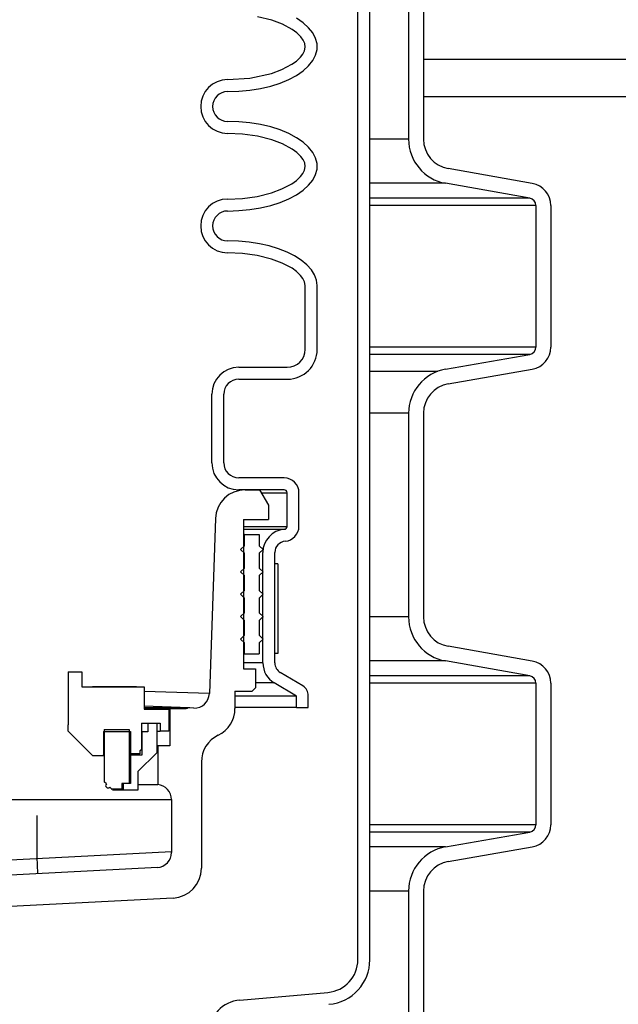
# Model space of a CAD drawing. Extents: x 1529 to 4201, y -422 to 622.
# Tile 415 of 460: x 3723 to 3728, y 488 to 496. Entities that reach past the tile are written whole.
import ezdxf

# ---------------------------------------------------------------- set-up
doc = ezdxf.new("R2010")
doc.units = 0
doc.header["$MEASUREMENT"] = 0
doc.layers.add('SPILL-BUCKET', color=1, linetype='CONTINUOUS')
doc.layers.add('TANK-SLAB', color=6, linetype='CONTINUOUS')

msp = doc.modelspace()

# ---------------------------------------------------------------- linework, layer by layer
at = {"layer": 'SPILL-BUCKET', "color": 1, "linetype": 'Continuous'}
for p, q in [((3726.05025, 488.25874), (3726.05025, 502.4563)), ((3726.15018, 488.25874), (3726.15018, 502.4563)), ((3726.47433, 496.8281), (3726.47433, 495.12461)), ((3726.59925, 496.8281), (3726.59925, 495.12461)), ((3725.33078, 496.11935), (3725.20952, 496.14999)), ((3725.41875, 496.08636), (3725.33078, 496.11935)), ((3725.59316, 496.09869), (3725.53784, 496.13676)), ((3725.6385, 496.05745), (3725.59316, 496.09869)), ((3725.50148, 496.04159), (3725.41875, 496.08636)), ((3725.53953, 496.01363), (3725.50148, 496.04159)), ((3725.57329, 495.98056), (3725.53953, 496.01363)), ((3725.67315, 496.0137), (3725.6385, 496.05745)), ((3725.69656, 495.96811), (3725.67315, 496.0137)), ((3725.59219, 495.95467), (3725.57329, 495.98056)), ((3725.60542, 495.92587), (3725.59219, 495.95467)), ((3725.60986, 495.8951), (3725.60542, 495.92587)), ((3725.70836, 495.92142), (3725.69656, 495.96811)), ((3725.58924, 495.83634), (3725.60367, 495.86457)), ((3725.60367, 495.86457), (3725.60986, 495.8951)), ((3725.69656, 495.82767), (3725.70836, 495.87436)), ((3725.70836, 495.87436), (3725.70836, 495.92142)), ((3725.49717, 495.75141), (3725.53549, 495.77888)), ((3725.53549, 495.77888), (3725.56976, 495.81121)), ((3725.56976, 495.81121), (3725.58924, 495.83634)), ((3725.6385, 495.73834), (3725.67315, 495.78209)), ((3725.67315, 495.78209), (3725.69656, 495.82767)), ((3725.14578, 495.63525), (3725.32635, 495.67505)), ((3725.32635, 495.67505), (3725.41424, 495.70749)), ((3725.41424, 495.70749), (3725.49717, 495.75141)), ((3725.53784, 495.65902), (3725.59316, 495.6971)), ((3725.59316, 495.6971), (3725.6385, 495.73834)), ((3724.96035, 495.62308), (3725.14578, 495.63525)), ((3725.32141, 495.5695), (3725.40088, 495.59472)), ((3725.40088, 495.59472), (3725.47341, 495.62472)), ((3725.47341, 495.62472), (3725.53784, 495.65902)), ((3724.96035, 495.52315), (3725.05428, 495.52611)), ((3725.05428, 495.52611), (3725.14674, 495.53492)), ((3725.14674, 495.53492), (3725.23625, 495.54947)), ((3725.23625, 495.54947), (3725.32141, 495.5695)), ((3725.05428, 495.27037), (3724.96035, 495.27332)), ((3725.14674, 495.26155), (3725.05428, 495.27037)), ((3725.23625, 495.247), (3725.14674, 495.26155)), ((3725.32141, 495.22697), (3725.23625, 495.247)), ((3725.40088, 495.20175), (3725.32141, 495.22697)), ((3725.47341, 495.17175), (3725.40088, 495.20175)), ((3725.08571, 495.16796), (3724.96035, 495.17339)), ((3725.20952, 495.15068), (3725.08571, 495.16796)), ((3725.33078, 495.12003), (3725.20952, 495.15068)), ((3725.41875, 495.08704), (3725.33078, 495.12003)), ((3725.53784, 495.13745), (3725.47341, 495.17175)), ((3725.59316, 495.09937), (3725.53784, 495.13745)), ((3725.6385, 495.05814), (3725.59316, 495.09937)), ((3725.50148, 495.04227), (3725.41875, 495.08704)), ((3725.53953, 495.01431), (3725.50148, 495.04227)), ((3725.67315, 495.01438), (3725.6385, 495.05814)), ((3725.57329, 494.98125), (3725.53953, 495.01431)), ((3725.59219, 494.95536), (3725.57329, 494.98125)), ((3725.60542, 494.92656), (3725.59219, 494.95536)), ((3725.69656, 494.9688), (3725.67315, 495.01438)), ((3725.70836, 494.92211), (3725.69656, 494.9688)), ((3725.58924, 494.83703), (3725.60367, 494.86525)), ((3725.60367, 494.86525), (3725.60986, 494.89579)), ((3725.60986, 494.89579), (3725.60542, 494.92656)), ((3725.69656, 494.82836), (3725.70836, 494.87505)), ((3725.70836, 494.87505), (3725.70836, 494.92211)), ((3727.50931, 494.75451), (3726.8057, 494.87858)), ((3725.49717, 494.75209), (3725.53549, 494.77956)), ((3725.53549, 494.77956), (3725.56976, 494.81189)), ((3725.56976, 494.81189), (3725.58924, 494.83703)), ((3725.6385, 494.73902), (3725.67315, 494.78278)), ((3725.67315, 494.78278), (3725.69656, 494.82836)), ((3725.32635, 494.67573), (3725.41424, 494.70818)), ((3725.41424, 494.70818), (3725.49717, 494.75209)), ((3725.53784, 494.6597), (3725.59316, 494.69778)), ((3725.59316, 494.69778), (3725.6385, 494.73902)), ((3727.48762, 494.63149), (3726.78401, 494.75556)), ((3724.96035, 494.62377), (3725.08447, 494.62905)), ((3725.08447, 494.62905), (3725.20656, 494.64588)), ((3725.20656, 494.64588), (3725.32635, 494.67573)), ((3725.40088, 494.5954), (3725.47341, 494.6254)), ((3725.47341, 494.6254), (3725.53784, 494.6597)), ((3724.96035, 494.52383), (3725.05428, 494.52679)), ((3725.05428, 494.52679), (3725.14674, 494.5356)), ((3725.14674, 494.5356), (3725.23625, 494.55015)), ((3725.23625, 494.55015), (3725.32141, 494.57019)), ((3725.32141, 494.57019), (3725.40088, 494.5954)), ((3727.53923, 494.56999), (3727.53923, 493.38546)), ((3727.66415, 494.56999), (3727.66415, 493.38546)), ((3725.05069, 494.27127), (3724.96035, 494.274)), ((3725.13971, 494.26311), (3725.05069, 494.27127)), ((3725.22612, 494.24965), (3725.13971, 494.26311)), ((3725.30865, 494.23108), (3725.22612, 494.24965)), ((3725.3861, 494.20767), (3725.30865, 494.23108)), ((3725.45735, 494.17976), (3725.3861, 494.20767)), ((3725.08497, 494.16876), (3724.96035, 494.17407)), ((3725.20783, 494.15173), (3725.08497, 494.16876)), ((3725.32869, 494.12137), (3725.20783, 494.15173)), ((3725.41671, 494.08863), (3725.32869, 494.12137)), ((3725.52135, 494.14776), (3725.45735, 494.17976)), ((3725.57716, 494.11214), (3725.52135, 494.14776)), ((3725.62398, 494.07341), (3725.57716, 494.11214)), ((3725.49942, 494.0443), (3725.41671, 494.08863)), ((3725.5376, 494.01657), (3725.49942, 494.0443)), ((3725.66113, 494.03215), (3725.62398, 494.07341)), ((3725.68806, 493.98894), (3725.66113, 494.03215)), ((3725.57159, 493.98389), (3725.5376, 494.01657)), ((3725.59077, 493.95852), (3725.57159, 493.98389)), ((3725.6046, 493.93017), (3725.59077, 493.95852)), ((3725.70437, 493.94443), (3725.68806, 493.98894)), ((3725.6099, 493.89926), (3725.6046, 493.93017)), ((3725.6099, 493.36595), (3725.6099, 493.89926)), ((3725.70983, 493.89926), (3725.70437, 493.94443)), ((3725.70983, 493.36595), (3725.70983, 493.89926)), ((3726.78401, 493.19988), (3727.48762, 493.32395)), ((3725.05343, 493.21605), (3725.46001, 493.21605)), ((3726.8057, 493.07687), (3727.50931, 493.20093)), ((3725.05343, 493.11612), (3725.46001, 493.11612)), ((3724.82859, 492.41585), (3724.82859, 492.99121)), ((3724.92852, 492.41585), (3724.92852, 492.99121)), ((3726.47433, 492.83083), (3726.47433, 491.12735)), ((3726.59925, 492.83083), (3726.59925, 491.12735)), ((3725.43255, 492.29093), (3725.05343, 492.29093)), ((3725.43255, 492.191), (3725.05343, 492.191)), ((3725.45753, 491.88496), (3725.45753, 492.16602)), ((3725.55746, 491.88496), (3725.55746, 492.16602)), ((3725.0924, 491.94117), (3725.0924, 490.69203)), ((3725.25579, 490.74218), (3725.25579, 491.66701)), ((3725.35573, 490.74218), (3725.35573, 491.66701)), ((3727.50931, 490.75725), (3726.8057, 490.88131)), ((3727.48762, 490.63423), (3726.78401, 490.75829)), ((3723.62691, 490.66885), (3723.62691, 490.22416)), ((3723.62691, 490.66885), (3723.74183, 490.66885)), ((3723.74183, 490.66885), (3723.74183, 490.54125)), ((3725.0924, 490.69203), (3725.19396, 490.69203)), ((3725.19396, 490.69203), (3725.19396, 490.53373)), ((3725.58984, 490.54932), (3725.40142, 490.66172)), ((3725.5356, 490.46532), (3725.35022, 490.5759)), ((3727.53923, 490.57272), (3727.53923, 489.38819)), ((3727.66415, 490.57272), (3727.66415, 489.38819)), ((3723.74183, 490.54125), (3724.26147, 490.54125)), ((3724.19902, 490.54144), (3723.8318, 490.54144)), ((3724.19902, 490.54144), (3724.22785, 490.54142)), ((3724.26147, 490.54125), (3724.26147, 490.35407)), ((3725.0222, 490.50465), (3725.16489, 490.50465)), ((3725.0222, 490.50465), (3725.0222, 490.3615)), ((3725.19396, 490.53373), (3725.16489, 490.50465)), ((3725.5356, 490.36856), (3725.5356, 490.46532)), ((3725.63553, 490.36856), (3725.63553, 490.46887)), ((3724.26147, 490.38171), (3724.26147, 490.35407)), ((3724.26147, 490.35407), (3724.47008, 490.35407)), ((3724.47008, 490.35407), (3724.47008, 490.1722)), ((3725.5356, 490.36856), (3725.63553, 490.36856)), ((3724.24149, 490.23915), (3724.24149, 490.01439)), ((3724.24149, 490.23915), (3724.33567, 490.23915)), ((3724.29345, 490.23915), (3724.3674, 490.23915)), ((3724.29345, 490.23915), (3724.29345, 490.1642)), ((3724.36565, 490.23915), (3724.39763, 490.23915)), ((3724.3674, 490.23915), (3724.3674, 489.98932)), ((3724.39763, 490.23915), (3724.39763, 490.1722)), ((3723.62691, 490.1702), (3723.62691, 490.22416)), ((3723.83277, 489.96434), (3723.62691, 490.1702)), ((3723.92121, 490.1692), (3724.14755, 490.1692)), ((3723.92121, 490.1692), (3723.92121, 489.96434)), ((3723.9292, 490.18419), (3724.13656, 490.18419)), ((3723.9292, 490.18419), (3723.9292, 489.74699)), ((3724.13656, 490.18419), (3724.13656, 489.7325)), ((3724.14755, 490.1692), (3724.14755, 489.98133)), ((3724.24336, 490.1642), (3724.24148, 490.1642)), ((3724.24399, 490.1642), (3724.24336, 490.1642)), ((3724.29345, 490.1642), (3724.24399, 490.1642)), ((3724.24399, 490.1642), (3724.24399, 489.96933)), ((3724.36741, 490.1722), (3724.39005, 490.1722)), ((3724.39005, 490.1722), (3724.39763, 490.1722)), ((3724.47008, 490.1722), (3724.39763, 490.1722)), ((3724.24149, 490.01439), (3724.2275, 490.00631)), ((3724.2275, 490.00631), (3724.2275, 489.98133)), ((3723.92121, 489.96434), (3723.83277, 489.96434)), ((3723.86282, 489.96434), (3723.84484, 489.96434)), ((3723.92121, 489.97132), (3723.91423, 489.96434)), ((3724.1448, 489.96933), (3724.13655, 489.96933)), ((3724.13657, 489.98133), (3724.1448, 489.98133)), ((3724.1448, 489.98133), (3724.14755, 489.98133)), ((3724.14755, 489.96933), (3724.1448, 489.96933)), ((3724.2275, 489.98133), (3724.14755, 489.98133)), ((3724.24399, 489.96933), (3724.14755, 489.96933)), ((3724.15719, 489.96933), (3724.14755, 489.96583)), ((3724.14755, 489.96933), (3724.14755, 489.7325)), ((3724.3674, 489.98932), (3724.21026, 489.83218)), ((3724.74114, 489.9122), (3724.74114, 489.02416)), ((3724.21026, 489.83218), (3724.21026, 489.67703)), ((3723.92889, 489.74699), (3723.92795, 489.74699)), ((3723.9292, 489.74699), (3723.92889, 489.74699)), ((3723.9463, 489.72989), (3723.9292, 489.74699)), ((3723.94598, 489.72989), (3723.94504, 489.72989)), ((3723.9463, 489.72989), (3723.94598, 489.72989)), ((3723.99166, 489.68453), (3723.97456, 489.70163)), ((3723.99041, 489.68453), (3723.99134, 489.68453)), ((3723.99134, 489.68453), (3723.99166, 489.68453)), ((3724.0756, 489.68453), (3723.99166, 489.68453)), ((3724.04615, 489.67703), (3723.99787, 489.67703)), ((3724.07566, 489.67703), (3724.04615, 489.67703)), ((3724.13656, 489.7325), (3724.0756, 489.7325)), ((3724.0756, 489.7325), (3724.0756, 489.68453)), ((3724.08559, 489.67703), (3724.07566, 489.67703)), ((3724.08559, 489.7325), (3724.08559, 489.67703)), ((3724.14755, 489.7325), (3724.08559, 489.7325)), ((3724.21026, 489.67703), (3724.08559, 489.67703)), ((3724.21026, 489.72354), (3724.26898, 489.72354)), ((3726.78401, 489.20262), (3727.48762, 489.32668)), ((3726.8057, 489.0796), (3727.50931, 489.20367)), ((3724.50439, 488.77467), (3722.74568, 488.6825)), ((3726.47433, 488.83357), (3726.47433, 487.62974)), ((3726.59925, 488.83357), (3726.59925, 487.62974)), ((3725.06337, 487.92058), (3725.79939, 487.98498))]:
    msp.add_line(p, q, dxfattribs=at)
at = {"layer": 'SPILL-BUCKET', "color": 7}
for p, q in [((3726.47433, 495.12461), (3726.15018, 495.12461)), ((3726.78401, 494.75556), (3726.15018, 494.75556)), ((3727.48762, 494.6315), (3726.15018, 494.6315)), ((3727.53923, 494.56999), (3726.15018, 494.56999)), ((3727.53923, 493.38546), (3726.15018, 493.38546)), ((3727.48762, 493.32395), (3726.15018, 493.32395)), ((3726.71758, 493.18175), (3726.15018, 493.18175)), ((3726.47433, 492.83083), (3726.15018, 492.83083)), ((3726.47433, 491.12735), (3726.15018, 491.12735)), ((3725.25579, 490.74218), (3725.0924, 490.74218)), ((3726.78401, 490.75829), (3726.15018, 490.75829)), ((3725.35022, 490.5759), (3725.19396, 490.5759)), ((3727.48762, 490.63423), (3726.15018, 490.63423)), ((3727.53923, 490.57272), (3726.15018, 490.57272)), ((3725.5356, 490.46532), (3725.0222, 490.46532)), ((3725.5356, 490.36856), (3725.0222, 490.36856)), ((3727.53923, 489.38819), (3726.15018, 489.38819)), ((3727.48762, 489.32668), (3726.15018, 489.32668)), ((3726.78401, 489.20262), (3726.15018, 489.20262)), ((3726.47433, 488.83357), (3726.15018, 488.83357))]:
    msp.add_line(p, q, dxfattribs=at)
at = {"layer": 'SPILL-BUCKET', "linetype": 'Continuous'}
for p, q in [((3725.10879, 492.191), (3725.22831, 492.191)), ((3725.22831, 492.191), (3725.30326, 492.06119)), ((3725.24287, 492.16602), (3725.30819, 492.16602)), ((3725.30819, 492.16602), (3725.36181, 492.16602)), ((3725.36181, 492.16602), (3725.40363, 492.16602)), ((3725.40363, 492.16602), (3725.43355, 492.16602)), ((3725.43355, 492.16602), (3725.45153, 492.16602)), ((3725.45153, 492.16602), (3725.45753, 492.16602)), ((3725.30326, 492.06119), (3725.30326, 491.94117)), ((3724.85911, 491.94989), (3724.80796, 490.4851)), ((3725.0924, 491.94117), (3725.30326, 491.94117)), ((3725.09255, 491.88496), (3725.18866, 491.88496)), ((3725.18866, 491.88496), (3725.27039, 491.88496)), ((3725.27039, 491.88496), (3725.33754, 491.88496)), ((3725.33754, 491.88496), (3725.38994, 491.88496)), ((3725.38994, 491.88496), (3725.42746, 491.88496)), ((3725.42746, 491.88496), (3725.45001, 491.88496)), ((3725.45001, 491.88496), (3725.45753, 491.88496)), ((3725.09249, 491.86005), (3725.18258, 491.86005)), ((3725.18258, 491.86005), (3725.25918, 491.86005)), ((3725.25918, 491.86005), (3725.32209, 491.86005)), ((3725.32209, 491.86005), (3725.37117, 491.86005)), ((3725.37117, 491.86005), (3725.40631, 491.86005)), ((3725.40631, 491.86005), (3725.42743, 491.86005)), ((3725.42743, 491.86005), (3725.43448, 491.86005)), ((3724.80796, 490.4851), (3724.26147, 490.50374)), ((3724.63992, 490.36598), (3724.26147, 490.37919)), ((3724.62396, 490.36269), (3724.26147, 490.36881)), ((3724.47322, 490.35957), (3724.26147, 490.35957)), ((3724.47782, 490.35957), (3724.47322, 490.35957)), ((3724.47782, 490.35957), (3724.60445, 490.35957)), ((3724.47782, 490.35957), (3724.47782, 490.04728)), ((3724.54277, 490.35957), (3724.55356, 490.36061)), ((3724.55356, 490.36061), (3724.56398, 490.36371)), ((3724.56398, 490.36371), (3724.57549, 490.36698)), ((3724.57549, 490.36698), (3724.58738, 490.36781)), ((3724.64421, 490.36583), (3724.63992, 490.36598)), ((3724.64563, 490.36578), (3724.64421, 490.36583)), ((3724.67876, 490.36462), (3724.64564, 490.36578)), ((3724.37414, 490.04728), (3724.3674, 490.04728)), ((3724.37639, 490.04728), (3724.37414, 490.04728)), ((3724.47782, 490.04728), (3724.37639, 490.04728)), ((3724.37639, 490.04728), (3724.37639, 489.72354)), ((3724.26898, 489.72354), (3724.31549, 489.72354)), ((3724.31549, 489.72354), (3724.34917, 489.72354)), ((3724.34917, 489.72354), (3724.36957, 489.72354)), ((3724.36957, 489.72354), (3724.37639, 489.72354)), ((3721.87746, 489.59902), (3724.49132, 489.59902)), ((3724.49132, 489.59902), (3724.49132, 489.15545)), ((3723.36708, 489.10307), (3723.36708, 489.46467)), ((3724.49132, 489.16199), (3721.87746, 489.02501)), ((3723.3691, 489.06453), (3723.36708, 489.10307)), ((3724.37294, 489.0307), (3721.9298, 488.90266)), ((3723.37093, 489.02975), (3723.3691, 489.06453)), ((3723.37237, 489.00216), (3723.37093, 489.02975)), ((3723.3733, 488.98444), (3723.37237, 489.00216)), ((3723.37362, 488.97833), (3723.3733, 488.98444))]:
    msp.add_line(p, q, dxfattribs=at)
at = {"layer": 'SPILL-BUCKET', "color": 7, "linetype": 'Continuous'}
for p, q in [((3725.09877, 491.81626), (3725.09239, 491.81626)), ((3725.1009, 491.81626), (3725.09877, 491.81626)), ((3725.1009, 491.81626), (3725.22581, 491.81626)), ((3725.1009, 491.72257), (3725.1009, 491.81626)), ((3725.22581, 491.81626), (3725.22581, 491.72257)), ((3725.06967, 491.69134), (3725.1009, 491.72257)), ((3725.09877, 491.72257), (3725.09239, 491.72257)), ((3725.1009, 491.72257), (3725.09877, 491.72257)), ((3725.22581, 491.72257), (3725.25704, 491.69134)), ((3725.1009, 491.66012), (3725.06967, 491.69134)), ((3725.09877, 491.66012), (3725.09239, 491.66012)), ((3725.1009, 491.66012), (3725.09877, 491.66012)), ((3725.1009, 491.5352), (3725.1009, 491.66012)), ((3725.25704, 491.69134), (3725.22581, 491.66012)), ((3725.22581, 491.66012), (3725.22581, 491.5352)), ((3725.38071, 491.57086), (3725.35573, 491.57086)), ((3725.35573, 490.82137), (3725.35573, 491.57086)), ((3725.38071, 491.57086), (3725.38071, 490.82137)), ((3725.06967, 491.50397), (3725.1009, 491.5352)), ((3725.1009, 491.47274), (3725.06967, 491.50397)), ((3725.09877, 491.5352), (3725.09239, 491.5352)), ((3725.09877, 491.47274), (3725.09239, 491.47274)), ((3725.1009, 491.5352), (3725.09877, 491.5352)), ((3725.1009, 491.47274), (3725.09877, 491.47274)), ((3725.1009, 491.34783), (3725.1009, 491.47274)), ((3725.22581, 491.5352), (3725.25704, 491.50397)), ((3725.25704, 491.50397), (3725.22581, 491.47274)), ((3725.22581, 491.47274), (3725.22581, 491.34783)), ((3725.06967, 491.3166), (3725.1009, 491.34783)), ((3725.1009, 491.28537), (3725.06967, 491.3166)), ((3725.09877, 491.34783), (3725.09239, 491.34783)), ((3725.1009, 491.34783), (3725.09877, 491.34783)), ((3725.22581, 491.34783), (3725.25704, 491.3166)), ((3725.25704, 491.3166), (3725.22581, 491.28537)), ((3725.09877, 491.28537), (3725.09239, 491.28537)), ((3725.1009, 491.28537), (3725.09877, 491.28537)), ((3725.1009, 491.16046), (3725.1009, 491.28537)), ((3725.22581, 491.28537), (3725.22581, 491.16046)), ((3725.06967, 491.12923), (3725.1009, 491.16046)), ((3725.09877, 491.16046), (3725.09239, 491.16046)), ((3725.1009, 491.16046), (3725.09877, 491.16046)), ((3725.22581, 491.16046), (3725.25704, 491.12923)), ((3725.1009, 491.098), (3725.06967, 491.12923)), ((3725.09877, 491.098), (3725.09239, 491.098)), ((3725.1009, 491.098), (3725.09877, 491.098)), ((3725.1009, 490.97308), (3725.1009, 491.098)), ((3725.25704, 491.12923), (3725.22581, 491.098)), ((3725.22581, 491.098), (3725.22581, 490.97308)), ((3725.25158, 491.13469), (3725.25389, 491.12607)), ((3725.06967, 490.94186), (3725.1009, 490.97308)), ((3725.1009, 490.91063), (3725.06967, 490.94186)), ((3725.09877, 490.97308), (3725.09239, 490.97308)), ((3725.09877, 490.91063), (3725.09239, 490.91063)), ((3725.1009, 490.97308), (3725.09877, 490.97308)), ((3725.1009, 490.91063), (3725.09877, 490.91063)), ((3725.1009, 490.81694), (3725.1009, 490.91063)), ((3725.22581, 490.97308), (3725.25704, 490.94186)), ((3725.25704, 490.94186), (3725.22581, 490.91063)), ((3725.22581, 490.91063), (3725.22581, 490.81694)), ((3725.09877, 490.81694), (3725.09239, 490.81694)), ((3725.1009, 490.81694), (3725.09877, 490.81694)), ((3725.1009, 490.81694), (3725.22581, 490.81694)), ((3725.38071, 490.82137), (3725.35573, 490.82137))]:
    msp.add_line(p, q, dxfattribs=at)
at = {"layer": 'SPILL-BUCKET', "color": 1, "linetype": 'Continuous'}
for centre, radius, start, end in [((3724.96035, 495.39824), 0.22485, 90, 270), ((3724.96035, 495.39824), 0.12491, 90, 270), ((3726.84908, 495.12461), 0.37474, 180, 260), ((3726.84908, 495.12461), 0.24983, 180, 260.000001), ((3727.47677, 494.56999), 0.18737, 0, 80), ((3724.96035, 494.39892), 0.22485, 90, 270), ((3727.47677, 494.56999), 0.06246, 0, 80.000001), ((3724.96035, 494.39892), 0.12491, 90, 270), ((3727.47677, 493.38546), 0.06246, 279.999999, 0), ((3727.47677, 493.38546), 0.18737, 280, 0), ((3725.46001, 493.36595), 0.24983, 270, 0), ((3725.46001, 493.36595), 0.1499, 270, 0), ((3725.05343, 492.99121), 0.22485, 90, 180), ((3726.84908, 492.83083), 0.37474, 100, 180), ((3725.05343, 492.99121), 0.12491, 90, 180), ((3726.84908, 492.83083), 0.24983, 99.999999, 180), ((3725.05343, 492.41585), 0.22485, 180, 270), ((3725.05343, 492.41585), 0.12491, 180, 270), ((3725.43255, 492.16602), 0.12491, 0, 90), ((3725.43255, 492.16602), 0.02498, 0, 90), ((3725.43255, 491.88496), 0.02498, 274.424356, 0), ((3725.43255, 491.88496), 0.12491, 274.424356, 0), ((3725.44941, 491.66701), 0.19362, 94.424356, 180), ((3725.44941, 491.66701), 0.09369, 94.424356, 180), ((3726.84908, 491.12735), 0.37474, 180, 260), ((3726.84908, 491.12735), 0.24983, 180, 260.000001), ((3725.44941, 490.74218), 0.19362, 180, 239.183871), ((3725.44941, 490.74218), 0.09369, 180, 239.183869), ((3727.47677, 490.57272), 0.18737, 0, 80), ((3727.47677, 490.57272), 0.06246, 0, 80.000001), ((3725.54185, 490.46887), 0.09369, 0, 59.183869), ((3724.77237, 490.3615), 0.24983, 295.94448, 0), ((3724.99097, 489.9122), 0.24983, 115.94448, 180), ((3723.96043, 489.71576), 0.01999, 135, 315), ((3727.47677, 489.38819), 0.06246, 279.999999, 0), ((3727.47677, 489.38819), 0.18737, 280, 0), ((3726.84908, 488.83357), 0.37474, 100, 180), ((3724.49132, 489.02416), 0.24983, 273, 0), ((3726.84908, 488.83357), 0.24983, 99.999999, 180), ((3725.77544, 488.25874), 0.27481, 275, 0), ((3725.77544, 488.25874), 0.37474, 275, 0), ((3725.08841, 487.63437), 0.2873, 95, 260)]:
    msp.add_arc(centre, radius, start, end, dxfattribs=at)
at = {"layer": 'SPILL-BUCKET', "linetype": 'Continuous'}
for centre, radius, start, end in [((3725.10879, 491.94117), 0.24983, 90, 178), ((3724.68312, 490.48946), 0.12491, 268, 358), ((3724.60445, 490.42203), 0.06246, 270, 288.195914), ((3724.64346, 490.30336), 0.06246, 88, 108.195914), ((3724.3664, 489.59902), 0.12491, 0, 85.411434), ((3724.3664, 489.15545), 0.12491, 273, 0)]:
    msp.add_arc(centre, radius, start, end, dxfattribs=at)
at = {"layer": 'TANK-SLAB', "color": 2, "linetype": 'Continuous'}
for p, q in [((3764.93128, 495.79129), (3726.59925, 495.79129)), ((3764.93128, 495.47879), (3726.59925, 495.47879))]:
    msp.add_line(p, q, dxfattribs=at)

doc.saveas('drawing.dxf')
